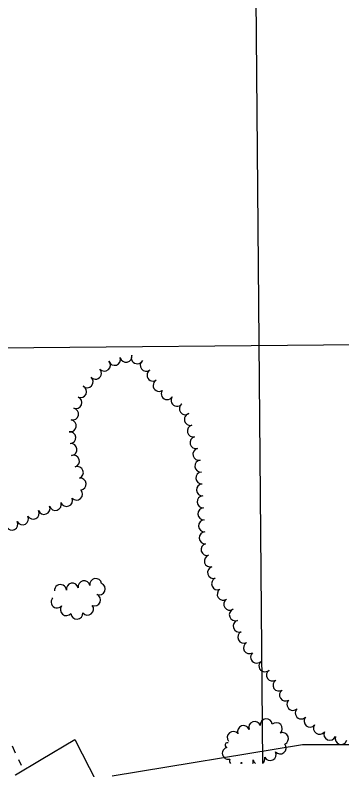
# Model space of a CAD drawing. Extents: x -2233 to 187241, y 4582 to 150524.
# Drawn here: x 105601 to 106148, y 57300 to 58561 of the extents above; entities that cross this region are included whole.
import ezdxf

# ---------------------------------------------------------------- set-up
doc = ezdxf.new("R2010")
doc.units = 0
for name, color, linetype in [('DIVISIONS', 7, 'Continuous'), ('GRID', 7, 'Continuous'), ('RW_X_Fee_RW', 7, 'Continuous'), ('TREES', 7, 'Continuous')]:
    doc.layers.add(name, color=color, linetype=linetype)

msp = doc.modelspace()

# ---------------------------------------------------------------- linework, layer by layer
at = {"layer": 'DIVISIONS'}
for p, q in [((105602.1, 57328.2), (105596.7, 57339.4)), ((105612.1, 57307.5), (105607.5, 57316.9))]:
    msp.add_line(p, q, dxfattribs=at)
at = {"layer": 'GRID'}
for p, q in [((105991.2, 60008.7), (106014.8, 57311)), ((110008.5, 58043.7), (105008.7, 58000))]:
    msp.add_line(p, q, dxfattribs=at)
at = {"layer": 'RW_X_Fee_RW'}
for p, q in [((105701.4, 57351), (105737.2, 57280)), ((106082.1, 57341.8), (105763.5, 57289.4)), ((106187.3, 57342.2), (106082.1, 57341.8))]:
    msp.add_line(p, q, dxfattribs=at)
msp.add_lwpolyline([(105601.2, 57291.2), (105601.9, 57291.6), (105644.9, 57317.3), (105701.4, 57351)], dxfattribs=at)
at = {"layer": 'TREES'}
for centre, radius, start, end in [((105786.9, 57991.2), 10, 191.6295, 11.6295), ((105805.6, 57988.8), 10, 153.3166, 333.3166), ((105750.6, 57976.4), 10, 221.4737, 41.4737), ((105767.6, 57986.1), 10, 198.1647, 18.1647), ((105820.6, 57976.3), 10, 127.4729, 307.4729), ((105735.7, 57963), 10, 222.3442, 42.3442), ((105831.9, 57959.8), 10, 121.3591, 301.3591), ((105721.7, 57948.7), 10, 228.9711, 48.9711), ((105710.9, 57932.1), 10, 244.9528, 64.9528), ((105842.1, 57942.6), 10, 119.8686, 299.8686), ((105855.6, 57928.8), 10, 148.8655, 328.8655), ((105703, 57913.8), 10, 248.4035, 68.4035), ((105872.2, 57917.6), 10, 143.2671, 323.2671), ((105697.3, 57894.7), 10, 258.0216, 78.0216), ((105886, 57903.5), 10, 125.4477, 305.4477), ((105894.3, 57885.7), 10, 104.66, 284.66), ((105693.5, 57875), 10, 260.0693, 80.0693), ((105899.2, 57866.3), 10, 103.5884, 283.5884), ((105692.7, 57855.2), 10, 275.3243, 95.3243), ((105903.9, 57846.9), 10, 103.5884, 283.5884), ((105694.7, 57835.3), 10, 276.2744, 96.2744), ((105698.8, 57815.9), 10, 287.8181, 107.8181), ((105908.6, 57827.4), 10, 103.5884, 283.5884), ((105911.9, 57807.7), 10, 95.4308, 275.4308), ((105705.4, 57797), 10, 290.6431, 110.6431), ((105710.1, 57777.7), 10, 276.5242, 96.5242), ((105913.4, 57787.8), 10, 93.2745, 273.2745), ((105914.6, 57767.8), 10, 93.2745, 273.2745), ((105704, 57760.9), 10, 223.5726, 43.5726), ((105687.4, 57750.4), 10, 201.0701, 21.0701), ((105915.7, 57747.9), 10, 93.2745, 273.2745), ((105649.7, 57737.1), 10, 200.9632, 20.9632), ((105668.6, 57743.7), 10, 197.8726, 17.8726), ((105916.9, 57727.9), 10, 93.2745, 273.2745), ((105631.5, 57728.9), 10, 207.5106, 27.5106), ((105596, 57710.5), 10, 206.8863, 26.8863), ((105613.8, 57719.6), 10, 207.5106, 27.5106), ((105918, 57707.9), 10, 93.2745, 273.2745), ((105919.1, 57688), 10, 93.2745, 273.2745), ((105922.3, 57668.3), 10, 104.9718, 284.9718), ((105927.7, 57649.1), 10, 106.1769, 286.1769), ((105933.2, 57629.9), 10, 106.1769, 286.1769), ((105696.9, 57602.1), 10, 10.5888, 190.5888), ((105716.6, 57606), 10, 11.505, 191.505), ((105736.2, 57609.8), 10, 10.9544, 190.9544), ((105742.1, 57602.5), 10, 247.0907, 67.0907), ((105939.9, 57611), 10, 112.8813, 292.8813), ((105677.1, 57599.7), 10, 3.2064, 183.2064), ((105949.3, 57593.5), 10, 123.6143, 303.6143), ((105671.5, 57580.6), 10, 139.2207, 319.2207), ((105663.6, 57587.5), 0.518, 139.2207, 319.2207), ((105734.3, 57584.1), 10, 246.8065, 66.8065), ((105686.9, 57567.8), 10, 141.0729, 321.0729), ((105722.5, 57568.7), 10, 218.3527, 38.3527), ((105960.4, 57576.8), 10, 123.6143, 303.6143), ((105704.7, 57562), 10, 182.8456, 2.8456), ((105969.5, 57559.2), 10, 110.6568, 290.6568), ((105976.1, 57540.3), 10, 108.251, 288.251), ((105983.7, 57521.9), 10, 116.538, 296.538), ((105993.2, 57504.2), 10, 119.935, 299.935), ((106005.1, 57488.4), 10, 133.8765, 313.8765), ((106019, 57474), 10, 133.8765, 313.8765), ((106031.5, 57458.4), 10, 123.9167, 303.9167), ((106042.6, 57441.8), 10, 123.2836, 303.2836), ((106053.5, 57425.1), 10, 123.2177, 303.2177), ((106065.9, 57409.5), 10, 133.5623, 313.5623), ((106079.8, 57395.1), 10, 134.6768, 314.6768), ((106021.3, 57375.3), 10, 5.7573, 185.7573), ((106094.5, 57381.5), 10, 139.8567, 319.8567), ((105983.2, 57364), 10, 20.2813, 200.2813), ((106002, 57370.9), 10, 19.8455, 199.8455), ((106038.1, 57368.9), 10, 312.8492, 132.8492), ((106110.3, 57369.4), 10, 145.0782, 325.0782), ((105966.1, 57354.2), 10, 39.658, 219.658), ((106048.5, 57352.3), 10, 291.472, 111.472), ((106127.7, 57359.7), 10, 156.5761, 336.5761), ((106146.4, 57352.6), 10, 162.0775, 342.0775), ((105957.8, 57327.7), 10, 104.5133, 284.5133), ((105956.5, 57341.4), 4.15, 73.7354, 253.7354), ((106044.5, 57336.6), 10, 219.4076, 39.4076), ((106009.1, 57319), 10, 307.3282, 13.7713), ((106027.8, 57325.8), 10, 206.5694, 26.5694), ((105970, 57315.6), 10, 165.7752, 210.1771), ((105970, 57315.6), 10, 330.8229, 345.7752), ((105989.6, 57314.9), 10, 189.9955, 204.4478), ((105989.6, 57314.9), 10, 336.5522, 9.9955), ((106009.1, 57319), 10, 193.7713, 233.6718)]:
    msp.add_arc(centre, radius, start, end, dxfattribs=at)

doc.saveas('drawing.dxf')
